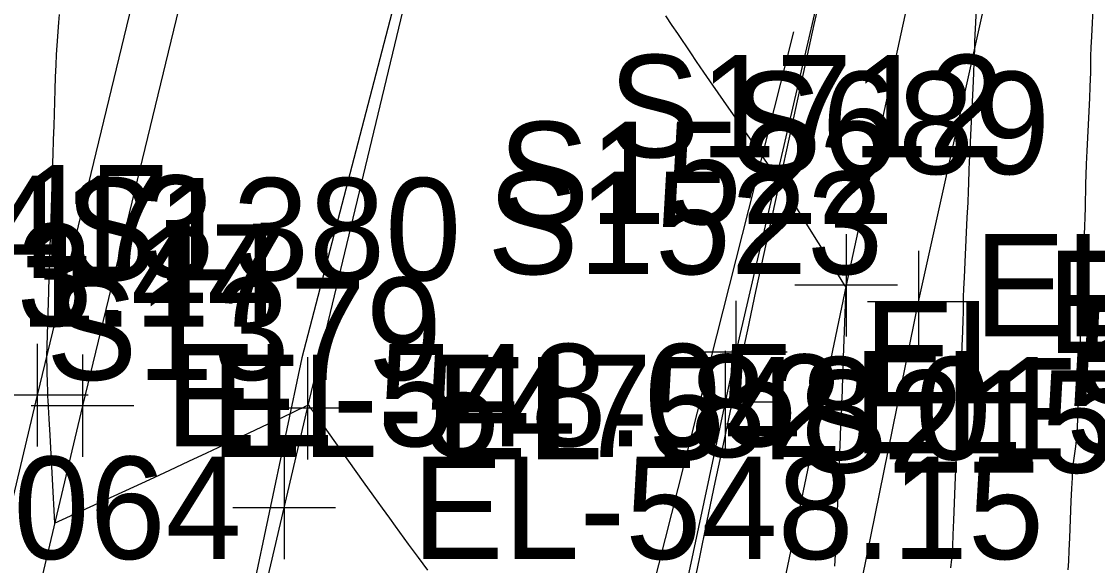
# Model space of a CAD drawing. Extents: x 1724534 to 1727318, y 657156 to 660047.
# Drawn here: x 1725468.13 to 1725510.16, y 659098.62 to 659119.88 of the extents above; entities that cross this region are included whole.
import ezdxf

# ---------------------------------------------------------------- set-up
doc = ezdxf.new("R2010")
doc.units = 0
for name, color, linetype in [('SURVEY - CENTERLINE - Preliminary', 7, 'Continuous'), ('SURVEY - CONTOURS - Index with Text', 7, 'Continuous'), ('SURVEY - CONTOURS - Intermediate with optional Text', 7, 'Continuous'), ('SURVEY - DRAINAGE - Area Shapes', 7, 'Continuous'), ('SURVEY - DTM - Breaklines', 7, 'Continuous'), ('SURVEY - DTM - Breaklines - Points - Elevations', 7, 'Continuous'), ('SURVEY - DTM - Breaklines - Points - Locators', 7, 'Continuous'), ('SURVEY - DTM - Breaklines - Points - Numbers', 7, 'Continuous'), ('SURVEY - NON-TRANSPORTATION - Features - Points - Elevations', 7, 'Continuous'), ('SURVEY - ROADSIDE BARRIERS - Points - Elevations', 7, 'Continuous'), ('SURVEY - ROADSIDE BARRIERS - Points - Locators', 7, 'Continuous'), ('SURVEY - ROADSIDE BARRIERS - Points - Numbers', 7, 'Continuous'), ('SURVEY - ROADSIDE BARRIERS with Text', 7, 'Continuous'), ('SURVEY - TRANSPORTATION - Features', 7, 'Continuous'), ('SURVEY - TRANSPORTATION - Features - Points - Elevations', 7, 'Continuous'), ('SURVEY - TRANSPORTATION - Features - Points - Locators', 7, 'Continuous'), ('SURVEY - TRANSPORTATION - Features - Points - Numbers', 7, 'Continuous'), ('SURVEY - TRANSPORTATION - Roads', 7, 'Continuous'), ('SURVEY - TRANSPORTATION - Roads - Points - Elevations', 7, 'Continuous'), ('SURVEY - TRANSPORTATION - Roads - Points - Locators', 7, 'Continuous'), ('SURVEY - TRANSPORTATION - Roads - Points - Numbers', 7, 'Continuous'), ('SURVEY - UTILITIES - Electric (Lighting) - Points - Numbers', 7, 'Continuous'), ('SURVEY - UTILITIES - Poles and Miscellaneous - Points - Numbers', 7, 'Continuous')]:
    doc.layers.add(name, color=color, linetype=linetype)

msp = doc.modelspace()

# ---------------------------------------------------------------- linework, layer by layer
at = {"layer": 'SURVEY - CENTERLINE - Preliminary'}
msp.add_line((1725498.294, 659119.478), (1725486.022, 659071.007), dxfattribs=at)
msp.add_arc((1727061.077, 658773.081), 1600, 165.79242, 172.785391, dxfattribs=at)
msp.add_arc((1727061.077, 658773.081), 1600, 165.79242, 172.785391, dxfattribs=at)
msp.add_arc((1727061.077, 658773.081), 1600, 165.79242, 172.785391, dxfattribs=at)
at = {"layer": 'SURVEY - CONTOURS - Index with Text'}
msp.add_lwpolyline([(1725510.032, 659121.409), (1725509.954, 659119.833), (1725509.928, 659119.295), (1725509.909, 659118.862), (1725509.896, 659118.534), (1725509.891, 659118.312), (1725509.886, 659117.859), (1725509.881, 659117.638), (1725509.869, 659117.316), (1725509.851, 659116.893), (1725509.827, 659116.368), (1725509.752, 659114.833), (1725509.727, 659114.306), (1725509.709, 659113.877), (1725509.697, 659113.545), (1725509.692, 659113.312), (1725509.686, 659112.819), (1725509.681, 659112.587), (1725509.67, 659112.262), (1725509.653, 659111.844), (1725509.629, 659111.333), (1725509.558, 659109.845), (1725509.535, 659109.332), (1725509.517, 659108.908), (1725509.506, 659108.574), (1725509.501, 659108.33), (1725509.495, 659107.798), (1725509.491, 659107.555), (1725509.482, 659107.225), (1725509.469, 659106.808), (1725509.452, 659106.304), (1725509.4, 659104.843), (1725509.383, 659104.361), (1725509.369, 659104.011), (1725509.36, 659103.793), (1725509.356, 659103.706), (1725509.349, 659103.649), (1725509.343, 659103.605), (1725509.331, 659103.513), (1725509.314, 659103.374), (1725509.29, 659103.187), (1725509.219, 659102.627), (1725509.193, 659102.376), (1725509.169, 659102.044), (1725509.146, 659101.63), (1725509.125, 659101.135), (1725509.071, 659099.704), (1725509.05, 659099.207), (1725509.027, 659098.789), (1725509.001, 659098.449)], dxfattribs=at)
at = {"layer": 'SURVEY - CONTOURS - Intermediate with optional Text'}
for points in [[(1725469.6, 659120.151), (1725469.578, 659119.844), (1725469.515, 659118.948), (1725469.492, 659118.588), (1725469.471, 659118.179), (1725469.452, 659117.722), (1725469.435, 659117.216), (1725469.39, 659115.803), (1725469.373, 659115.259), (1725469.355, 659114.685), (1725469.336, 659114.082), (1725469.316, 659113.449), (1725469.262, 659111.722), (1725469.242, 659111.088), (1725469.223, 659110.478), (1725469.204, 659109.895), (1725469.187, 659109.336), (1725469.107, 659106.79), (1725469.138, 659105.702), (1725469.144, 659105.497), (1725469.149, 659105.351), (1725469.151, 659105.263), (1725469.152, 659105.232), (1725469.152, 659105.228), (1725469.152, 659105.225), (1725469.152, 659105.222), (1725469.153, 659105.217), (1725469.153, 659105.211), (1725469.153, 659105.194), (1725469.159, 659105.096), (1725469.174, 659104.816), (1725469.2, 659104.354), (1725469.235, 659103.709), (1725469.426, 659100.273), (1725473.144, 659101.988), (1725473.923, 659102.348), (1725474.664, 659102.692), (1725475.369, 659103.022), (1725476.037, 659103.336), (1725477.768, 659104.154), (1725478.336, 659104.422), (1725478.741, 659104.613), (1725478.985, 659104.729), (1725479.067, 659104.767), (1725479.068, 659104.768), (1725479.07, 659104.769), (1725479.078, 659104.773), (1725479.091, 659104.779), (1725479.108, 659104.787), (1725479.162, 659104.813), (1725479.182, 659104.823), (1725479.202, 659104.832), (1725479.223, 659104.842), (1725479.243, 659104.851), (1725479.338, 659104.897), (1725479.401, 659104.805), (1725479.414, 659104.787), (1725479.424, 659104.772), (1725479.433, 659104.76), (1725479.439, 659104.751), (1725479.454, 659104.731), (1725479.513, 659104.649), (1725479.678, 659104.417), (1725479.95, 659104.037), (1725480.329, 659103.508), (1725481.482, 659101.897), (1725481.885, 659101.335), (1725482.227, 659100.858), (1725482.509, 659100.466), (1725482.731, 659100.159), (1725483.243, 659099.453), (1725483.434, 659099.191), (1725483.622, 659098.933), (1725483.809, 659098.681), (1725483.993, 659098.434)], [(1725505.429, 659120.448), (1725505.399, 659119.832), (1725505.377, 659119.372), (1725505.364, 659119.07), (1725505.359, 659118.925), (1725505.357, 659118.749), (1725505.352, 659118.606), (1725505.339, 659118.31), (1725505.318, 659117.862), (1725505.289, 659117.26), (1725505.201, 659115.452), (1725505.172, 659114.848), (1725505.151, 659114.393), (1725505.138, 659114.087), (1725505.133, 659113.929), (1725505.131, 659113.707), (1725505.126, 659113.552), (1725505.114, 659113.253), (1725505.094, 659112.811), (1725505.066, 659112.225), (1725504.982, 659110.47), (1725504.955, 659109.882), (1725504.935, 659109.433), (1725504.922, 659109.124), (1725504.917, 659108.954), (1725504.915, 659108.689), (1725504.911, 659108.521), (1725504.902, 659108.216), (1725504.887, 659107.775), (1725504.867, 659107.196), (1725504.805, 659105.472), (1725504.785, 659104.904), (1725504.77, 659104.496), (1725504.76, 659104.246), (1725504.756, 659104.155), (1725504.752, 659104.125), (1725504.749, 659104.101), (1725504.743, 659104.051), (1725504.734, 659103.975), (1725504.721, 659103.875), (1725504.682, 659103.571), (1725504.667, 659103.393), (1725504.649, 659103.084), (1725504.628, 659102.646), (1725504.606, 659102.078), (1725504.542, 659100.39), (1725504.519, 659099.82), (1725504.498, 659099.376), (1725504.478, 659099.059), (1725504.461, 659098.868), (1725504.418, 659098.526)], [(1725493.285, 659120.101), (1725493.539, 659119.727), (1725493.752, 659119.413), (1725494.263, 659118.653), (1725494.486, 659118.323), (1725494.774, 659117.905), (1725495.125, 659117.397), (1725495.54, 659116.8), (1725497.626, 659113.808), (1725497.956, 659113.306), (1725498.057, 659113.15), (1725498.215, 659112.898), (1725498.433, 659112.55), (1725498.709, 659112.106), (1725499.795, 659110.358), (1725499.995, 659110.036), (1725500.183, 659109.733), (1725500.247, 659109.632), (1725500.268, 659109.597), (1725500.285, 659109.57), (1725500.298, 659109.55), (1725500.306, 659109.538), (1725500.331, 659109.497), (1725500.21, 659106.075), (1725500.187, 659105.433), (1725500.17, 659104.974), (1725500.16, 659104.698), (1725500.156, 659104.596), (1725500.155, 659104.589), (1725500.151, 659104.562), (1725500.146, 659104.515), (1725500.14, 659104.409), (1725500.128, 659104.124), (1725500.11, 659103.662), (1725500.086, 659103.021), (1725500.012, 659101.075), (1725499.987, 659100.432), (1725499.968, 659099.964), (1725499.955, 659099.669), (1725499.948, 659099.547), (1725499.937, 659099.456), (1725499.929, 659099.337), (1725499.916, 659099.048), (1725499.897, 659098.59)]]:
    msp.add_lwpolyline(points, dxfattribs=at)
at = {"layer": 'SURVEY - DRAINAGE - Area Shapes'}
msp.add_lwpolyline([(1725457.865, 659006.777), (1725413.857, 659016.262), (1725297.605, 659050.843), (1725314.042, 659296.608), (1725386.76, 659493.901), (1725483.401, 659755.229), (1725623.949, 659732.704), (1725676.22, 659724.326), (1725634.82, 659466.017), (1725543.324, 659353.721), (1725499.683, 659185.923), (1725479.088, 659106.738)], close=True, dxfattribs=at)
at = {"layer": 'SURVEY - DTM - Breaklines'}
msp.add_lwpolyline([(1725504.884, 659250.966), (1725498.725, 659226.793), (1725492.704, 659202.503), (1725486.609, 659178.27), (1725480.544, 659153.955), (1725474.624, 659129.616), (1725468.741, 659105.278), (1725462.975, 659080.964), (1725457.482, 659056.509), (1725452.226, 659031.922), (1725447.641, 659009.959), (1725446.425, 659003.851), (1725441.811, 658979.15), (1725437.527, 658954.376), (1725432.503, 658922.481), (1725434.197, 658921.722)], dxfattribs=at)
at = {"layer": 'SURVEY - DTM - Breaklines - Points - Locators'}
for p, q in [((1725468.741, 659107.278), (1725468.741, 659103.278)), ((1725470.741, 659105.278), (1725466.741, 659105.278))]:
    msp.add_line(p, q, dxfattribs=at)
at = {"layer": 'SURVEY - ROADSIDE BARRIERS - Points - Locators'}
for p, q in [((1725503.177, 659110.92), (1725503.177, 659106.92)), ((1725505.177, 659108.92), (1725501.177, 659108.92))]:
    msp.add_line(p, q, dxfattribs=at)
at = {"layer": 'SURVEY - ROADSIDE BARRIERS with Text'}
msp.add_lwpolyline([(1725454.307, 658763.664), (1725456.988, 658788.398), (1725459.975, 658813.106), (1725462.961, 658837.817), (1725466.031, 658862.66), (1725469.198, 658887.437), (1725472.364, 658912.252), (1725475.489, 658936.998), (1725478.578, 658961.799), (1725481.795, 658986.471), (1725485.277, 659011.185), (1725489.239, 659035.685), (1725493.561, 659060.194), (1725498.271, 659084.816), (1725503.177, 659108.92), (1725508.576, 659133.257), (1725514.221, 659157.599), (1725521.221, 659181.564), (1725529.697, 659209.302)], dxfattribs=at)
at = {"layer": 'SURVEY - TRANSPORTATION - Features'}
for points in [[(1725537.281, 659258.937), (1725530.962, 659234.747), (1725524.817, 659210.531), (1725517.386, 659182.521), (1725511.279, 659158.31), (1725505.645, 659133.966), (1725500.348, 659109.577), (1725495.279, 659085.33), (1725490.855, 659060.693), (1725486.478, 659036.153), (1725482.443, 659011.591), (1725478.797, 658986.889), (1725475.825, 658962.14), (1725472.769, 658937.341)], [(1725506.673, 659250.514), (1725500.512, 659226.334), (1725494.493, 659202.049), (1725488.389, 659177.819), (1725482.327, 659153.516), (1725476.395, 659129.191), (1725470.514, 659104.862), (1725464.748, 659080.55), (1725459.259, 659056.109), (1725454.008, 659031.549), (1725449.429, 659009.612), (1725448.213, 659003.504), (1725443.603, 658978.829), (1725439.325, 658954.082), (1725434.304, 658922.209), (1725434.197, 658921.722)]]:
    msp.add_lwpolyline(points, dxfattribs=at)
at = {"layer": 'SURVEY - TRANSPORTATION - Features - Points - Locators'}
for p, q in [((1725500.348, 659111.577), (1725500.348, 659107.577)), ((1725502.348, 659109.577), (1725498.348, 659109.577)), ((1725470.514, 659106.862), (1725470.514, 659102.862)), ((1725472.514, 659104.862), (1725468.514, 659104.862))]:
    msp.add_line(p, q, dxfattribs=at)
at = {"layer": 'SURVEY - TRANSPORTATION - Roads'}
for points in [[(1725445.023, 658936.389), (1725447.926, 658954.139), (1725448.261, 658956.109), (1725453.558, 658985.616), (1725453.93, 658987.58), (1725458.117, 659009.159), (1725458.517, 659011.117), (1725466.292, 659048.286), (1725466.718, 659050.238), (1725471.114, 659069.737), (1725478.393, 659100.872), (1725479.306, 659104.764), (1725484.9, 659128.087), (1725485.373, 659130.029), (1725489.666, 659147.5), (1725494.922, 659168.852), (1725495.411, 659170.791), (1725504.745, 659207.606), (1725509.226, 659225.033), (1725509.717, 659226.971)], [(1725509.433, 659163.358), (1725501.913, 659132.272), (1725496.037, 659106.962), (1725495.616, 659105.008), (1725492.293, 659089.367), (1725491.93, 659087.402), (1725490.237, 659077.551), (1725489.888, 659075.583), (1725484.442, 659046.101), (1725484.106, 659044.131), (1725480.436, 659022.454), (1725480.115, 659020.482), (1725477.562, 659002.676), (1725474.526, 658980.901), (1725474.261, 658978.921), (1725472.804, 658967.02), (1725471.086, 658953.138), (1725470.348, 658947.189), (1725468.597, 658933.312)]]:
    msp.add_lwpolyline(points, dxfattribs=at)
at = {"layer": 'SURVEY - TRANSPORTATION - Roads - Points - Locators'}
for p, q in [((1725496.037, 659108.962), (1725496.037, 659104.962)), ((1725479.306, 659106.764), (1725479.306, 659102.764)), ((1725498.037, 659106.962), (1725494.037, 659106.962)), ((1725495.616, 659107.008), (1725495.616, 659103.008)), ((1725497.616, 659105.008), (1725493.616, 659105.008)), ((1725481.306, 659104.764), (1725477.306, 659104.764)), ((1725478.393, 659102.872), (1725478.393, 659098.872)), ((1725480.393, 659100.872), (1725476.393, 659100.872))]:
    msp.add_line(p, q, dxfattribs=at)

# ---------------------------------------------------------------- texts
at = {"layer": 'SURVEY - DTM - Breaklines - Points - Elevations'}
for s, p in [('EL-563.44', (1725453.668, 659107.979)), ('EL-548.05', (1725473.741, 659103.278))]:
    msp.add_text(s, height=4, dxfattribs=at).set_placement(p)
at = {"layer": 'SURVEY - DTM - Breaklines - Points - Numbers'}
msp.add_text('S117', height=4, dxfattribs=at).set_placement((1725461.405, 659110.278))
at = {"layer": 'SURVEY - NON-TRANSPORTATION - Features - Points - Elevations'}
msp.add_text('EL-551.17', height=4, dxfattribs=at).set_placement((1725453.785, 659107.952))
at = {"layer": 'SURVEY - ROADSIDE BARRIERS - Points - Elevations'}
msp.add_text('EL-548.81', height=4, dxfattribs=at).set_placement((1725508.177, 659106.92))
at = {"layer": 'SURVEY - ROADSIDE BARRIERS - Points - Numbers'}
msp.add_text('S689', height=4, dxfattribs=at).set_placement((1725495.825, 659113.92))
at = {"layer": 'SURVEY - TRANSPORTATION - Features - Points - Elevations'}
for s, p in [('EL-547.00', (1725505.348, 659107.577)), ('EL-547.82', (1725475.514, 659102.862))]:
    msp.add_text(s, height=4, dxfattribs=at).set_placement(p)
at = {"layer": 'SURVEY - TRANSPORTATION - Features - Points - Numbers'}
for s, p in [('S1712', (1725491.06, 659114.577)), ('S413', (1725463.178, 659109.862))]:
    msp.add_text(s, height=4, dxfattribs=at).set_placement(p)
at = {"layer": 'SURVEY - TRANSPORTATION - Roads - Points - Elevations'}
for s, p in [('EL-547.26', (1725501.037, 659104.962)), ('EL-548.01', (1725484.306, 659102.764)), ('EL-547.34', (1725500.616, 659103.008)), ('EL-548.15', (1725483.393, 659098.872))]:
    msp.add_text(s, height=4, dxfattribs=at).set_placement(p)
at = {"layer": 'SURVEY - TRANSPORTATION - Roads - Points - Numbers'}
for s, p in [('S1522', (1725486.749, 659111.962)), ('S1380', (1725469.845, 659109.764)), ('S1523', (1725486.328, 659110.008)), ('S1379', (1725469.09, 659105.872))]:
    msp.add_text(s, height=4, dxfattribs=at).set_placement(p)
at = {"layer": 'SURVEY - UTILITIES - Electric (Lighting) - Points - Numbers'}
msp.add_text('S2064', height=4, dxfattribs=at).set_placement((1725461.272, 659098.875))
at = {"layer": 'SURVEY - UTILITIES - Poles and Miscellaneous - Points - Numbers'}
msp.add_text('S2159', height=4, dxfattribs=at).set_placement((1725498.402, 659102.245))

doc.saveas('drawing.dxf')
